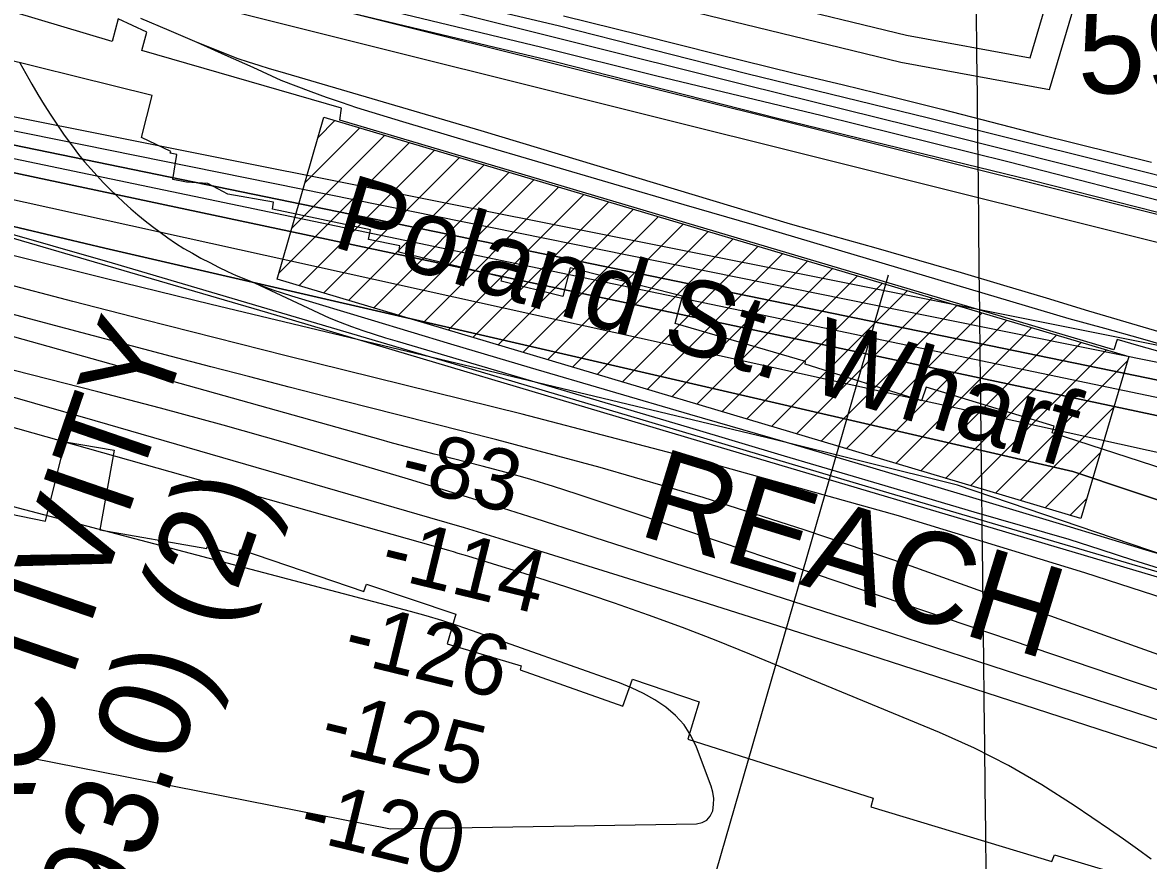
# Model space of a CAD drawing. Extents: x 3677843 to 3715951, y 511991 to 537744.
# Drawn here: x 3691437 to 3692670, y 532312 to 533229 of the extents above; entities that cross this region are included whole.
import ezdxf

# ---------------------------------------------------------------- set-up
doc = ezdxf.new("R2010")
doc.units = 0
for name, color, linetype in [('V-BLDG-IDEN', 7, 'Continuous'), ('V-BLDG-OTLN', 7, 'Continuous'), ('V-CHAN-DOCK', 7, 'Continuous'), ('V-CHAN-NAID', 7, 'Continuous'), ('V-GRID-MAJR', 7, 'Continuous'), ('V-RAIL-TRAK', 7, 'Continuous'), ('V-RIVR-EDGE', 7, 'Continuous'), ('V-RIVR-RANG', 7, 'Continuous'), ('V-ROAD-CNTR', 7, 'Continuous'), ('V-RRAP-RVMT', 7, 'Continuous'), ('V-RRAP-RVMT-IDEN', 7, 'Continuous'), ('V-SURV-IDEN', 7, 'Continuous'), ('V-SURV-LINE', 7, 'Continuous'), ('V-TOPO-DPTH', 7, 'Continuous'), ('V-TOPO-MAJR', 7, 'Continuous'), ('V-TOPO-MINR', 7, 'Continuous'), ('V-TOPO-WATR', 7, 'Continuous')]:
    doc.layers.add(name, color=color, linetype=linetype)

msp = doc.modelspace()

# ---------------------------------------------------------------- linework, layer by layer
at = {"layer": 'V-BLDG-OTLN'}
for p, q in [((3691760.41219034, 533103.512718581), (3691778.927769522, 533122.0282977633)), ((3691731.6817935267, 533004.0716436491), (3691833.4486689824, 533105.838519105)), ((3691746.0469919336, 533053.7921811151), (3691806.1882192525, 533113.9334084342)), ((3691717.31659512, 532954.351106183), (3691860.709118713, 533097.743629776)), ((3691739.3426388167, 532941.0218108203), (3691887.9695684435, 533089.6487404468)), ((3691766.5904246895, 532932.9142576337), (3691915.2300181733, 533081.5538511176)), ((3691793.8382105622, 532924.8067044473), (3691942.490467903, 533073.4589617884)), ((3691821.085996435, 532916.6991512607), (3691969.7509176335, 533065.3640724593)), ((3691848.333782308, 532908.5915980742), (3691997.011367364, 533057.26918313)), ((3691875.5815681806, 532900.4840448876), (3692024.2718170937, 533049.1742938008)), ((3691902.8293540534, 532892.3764917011), (3692051.532266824, 533041.0794044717)), ((3691930.077139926, 532884.2689385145), (3692078.7927165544, 533032.9845151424)), ((3691957.3249257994, 532876.161385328), (3692106.0531662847, 533024.8896258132)), ((3691984.5727116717, 532868.0538321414), (3692133.3136160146, 533016.7947364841)), ((3692011.820497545, 532859.946278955), (3692160.5740657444, 533008.6998471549)), ((3692039.0682834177, 532851.8387257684), (3692187.8345154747, 533000.6049578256)), ((3692066.31606929, 532843.7311725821), (3692215.0949652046, 532992.5100684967)), ((3692093.563855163, 532835.6236193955), (3692242.3554149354, 532984.4151791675)), ((3692120.811641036, 532827.5160662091), (3692269.6158646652, 532976.3202898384)), ((3692148.0594269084, 532819.4085130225), (3692296.876314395, 532968.2254005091)), ((3692175.3072127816, 532811.300959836), (3692324.1367641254, 532960.1305111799)), ((3692202.5549986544, 532803.1934066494), (3692351.3972138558, 532952.0356218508)), ((3692229.8027845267, 532795.0858534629), (3692378.6576635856, 532943.9407325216)), ((3692257.0505704, 532786.9783002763), (3692405.9181133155, 532935.8458431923)), ((3692284.2983562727, 532778.8707470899), (3692433.1785630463, 532927.7509538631)), ((3692311.546142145, 532770.7631939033), (3692460.4390127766, 532919.656064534)), ((3692338.7939280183, 532762.6556407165), (3692487.6994625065, 532911.5611752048)), ((3692366.041713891, 532754.5480875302), (3692514.9599122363, 532903.4662858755)), ((3692393.2894997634, 532746.4405343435), (3692542.2203619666, 532895.3713965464)), ((3692420.537285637, 532738.3329811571), (3692569.480811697, 532887.2765072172)), ((3692447.7850715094, 532730.2254279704), (3692596.741261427, 532879.181617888)), ((3692475.032857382, 532722.117874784), (3692624.001711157, 532871.0867285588)), ((3692502.2806432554, 532714.0103215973), (3692647.118981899, 532858.8486602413)), ((3692529.5284291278, 532705.902768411), (3692632.254051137, 532808.6283904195)), ((3692556.7762150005, 532697.7952152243), (3692617.389120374, 532758.4081205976)), ((3692584.024000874, 532689.6876620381), (3692602.5241896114, 532708.1878507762))]:
    msp.add_line(p, q, dxfattribs=at)
msp.add_lwpolyline([(3691766.802, 533125.629), (3692648.5810000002, 532863.7880000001), (3692595.994, 532686.126), (3691715.514, 532948.112)], close=True, dxfattribs=at)
at = {"layer": 'V-CHAN-DOCK'}
for points in [[(3693458.247, 532608.964), (3693255.503, 532686.351), (3693242.109, 532647.04), (3693182.683, 532664.616), (3693198.466, 532710.985), (3693118.363, 532737.158), (3693111.3710000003, 532713.184), (3693068.058, 532722.136), (3693073.8310000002, 532751.132), (3693048.823, 532759.1680000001), (3692818.11, 532830.588), (3692659.505, 532875.115), (3692635.832, 532882.2490000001), (3692631.881, 532870.827), (3691784.384, 533122.481), (3691786.176, 533135.541), (3691567.6240000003, 533198.64), (3691572.809, 533218.774), (3691541.497, 533233.2980000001), (3691534.882, 533208.632), (3691426.097, 533240.942), (3691340.498, 533265.108), (3691347.0810000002, 533291.777), (3691224.305, 533321.352)], [(3691212.091, 533058.567), (3691534.958, 532966.231), (3691905.716, 532856.821), (3692379.336, 532716.355), (3693079.572, 532510.549), (3693394.13, 532416.886), (3693402.0130000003, 532444.39), (3693388.8570000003, 532448.341), (3693389.969, 532453.121), (3693409.103, 532447.481)]]:
    msp.add_lwpolyline(points, dxfattribs=at)
at = {"layer": 'V-GRID-MAJR'}
msp.add_spline([(3692591.0047914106, 523584.97265147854), (3692522.254, 529644.703), (3692453.494, 535705.299), (3692453.4590000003, 535708.368)], degree=3, dxfattribs=at)
at = {"layer": 'V-RAIL-TRAK'}
for points in [[(3691460.036, 533325.274), (3691572.909, 533295.539), (3691772.188, 533245.787), (3692019.7320000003, 533186.674), (3692265.074, 533124.14), (3692542.076, 533056.484), (3692864.411, 532974.908), (3693027.352, 532940.727)], [(3693030.199, 532950.547), (3692882.309, 532983.846), (3692707.561, 533027.608), (3692517.3200000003, 533076.381), (3692311.254, 533127.525), (3692131.633, 533170.456), (3692005.576, 533201.853), (3691827.84, 533244.4400000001), (3691704.42, 533275.506), (3691647.7600000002, 533292.625), (3691611.5, 533305.001)], [(3691701.594, 533292.645), (3691783.4930000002, 533272.178), (3692031.08, 533210.435), (3692228.472, 533161.027), (3692445.48, 533107.428), (3692647.407, 533056.593), (3692891.223, 532995.5380000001), (3693005.582, 532966.956), (3693033.506, 532960.267)], [(3693037.424, 532973.487), (3692851.005, 533018.564), (3692619.63, 533077.1900000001), (3692429.039, 533124.451), (3692230.156, 533173.081), (3692023.3140000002, 533225.719), (3691944.075, 533244.349), (3691886.686, 533259.951), (3691845.046, 533272.645)], [(3691566.1410000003, 533234.154), (3691597.025, 533220.955), (3691627.827, 533207.5650000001), (3691658.545, 533193.985), (3691689.179, 533180.214), (3691719.7290000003, 533166.255), (3691736.133, 533159.845), (3691752.6210000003, 533153.648), (3691769.188, 533147.661), (3691785.828, 533141.892), (3691802.544, 533136.338), (3691819.329, 533130.9990000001), (3691836.18, 533125.875), (3691853.096, 533120.9720000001), (3691929.97, 533097.938), (3692006.9050000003, 533075.105), (3692083.9, 533052.4720000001), (3692160.952, 533030.0430000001), (3692238.063, 533007.814), (3692582.627, 532905.311), (3692621.832, 532894.6), (3692660.977, 532883.674), (3692700.065, 532872.535)], [(3692029.3680000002, 533236.7), (3692113.504, 533215.6900000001), (3692197.6580000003, 533194.747), (3692281.827, 533173.87), (3692335.794, 533160.943), (3692389.699, 533147.751), (3692443.537, 533134.296), (3692497.309, 533120.579), (3692551.014, 533106.599), (3692673.222, 533076.471)], [(3691627.827, 533207.5650000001), (3691672.594, 533189.955), (3691683.981, 533186.078), (3691695.437, 533182.414), (3691706.961, 533178.963), (3691718.5470000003, 533175.729), (3691791.863, 533154.006), (3691865.237, 533132.4670000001), (3691938.662, 533111.115), (3692277.563, 533008.836), (3692324.433, 532995.845), (3692371.244, 532982.652), (3692417.998, 532969.25), (3692464.693, 532955.643), (3692511.326, 532941.829), (3692557.897, 532927.813), (3692604.407, 532913.589), (3692860.845, 532837.938)], [(3691433.826, 533185.064), (3691440.49, 533173.446), (3691446.9760000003, 533161.729), (3691453.656, 533150.33), (3691460.554, 533139.058), (3691467.669, 533127.917), (3691474.997, 533116.9130000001), (3691482.531, 533106.0480000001), (3691490.275, 533095.329), (3691498.223, 533084.759), (3691504.8200000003, 533076.835), (3691511.578, 533069.051), (3691518.498, 533061.41), (3691525.576, 533053.912), (3691532.81, 533046.566), (3691540.193, 533039.3690000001), (3691547.723, 533032.328), (3691555.399, 533025.447), (3691563.216, 533018.723), (3691571.171, 533012.1680000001), (3691579.2600000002, 533005.776), (3691587.481, 532999.552), (3691595.829, 532993.504), (3691604.301, 532987.629), (3691613.505, 532982.023), (3691622.821, 532976.604), (3691632.244, 532971.376), (3691641.773, 532966.338), (3691651.399, 532961.4940000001), (3691661.123, 532956.845), (3691670.9390000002, 532952.395), (3691680.843, 532948.143), (3691690.829, 532944.0920000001), (3691700.897, 532940.246), (3691711.041, 532936.603), (3691721.256, 532933.166), (3691731.537, 532929.936), (3691818.59, 532903.652), (3691905.703, 532877.577), (3691992.881, 532851.709), (3692080.117, 532826.047), (3692167.417, 532800.595), (3692269.594, 532770.754), (3692371.705, 532740.679), (3692473.745, 532710.368), (3692575.717, 532679.824), (3692621.397, 532665.777), (3692667.139, 532651.931), (3692712.941, 532638.283)], [(3691690.829, 532944.0920000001), (3691772.643, 532905.958), (3691784.841, 532901.117), (3691797.131, 532896.513), (3691809.507, 532892.145), (3691821.965, 532888.018), (3691834.501, 532884.131), (3691847.108, 532880.483), (3692167.401, 532785.718), (3692271.14, 532754.75), (3692374.964, 532724.067), (3692478.873, 532693.671), (3692582.864, 532663.561), (3692617.688, 532652.183), (3692652.58, 532641.0210000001), (3692687.544, 532630.078)]]:
    msp.add_lwpolyline(points, dxfattribs=at)
at = {"layer": 'V-RIVR-EDGE'}
msp.add_lwpolyline([(3693020.7536046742, 532520.7596948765), (3692178.871142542, 532770.3831610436), (3691705.5814603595, 532911.2552403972), (3691420.8696559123, 532994.6774041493)], dxfattribs=at)
at = {"layer": 'V-RIVR-RANG'}
msp.add_line((3692384.7692, 532952.6468), (3692090.8325, 531934.216), dxfattribs=at)
at = {"layer": 'V-ROAD-CNTR'}
for points in [[(3691651.030659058, 533369.9012339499), (3691805.8983493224, 533332.6313084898), (3692057.7078457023, 533268.903435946), (3692398.8551634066, 533186.007601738), (3692561.66783778, 533156.012661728), (3692646.505668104, 533443.2030873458), (3692712.1775367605, 533699.096575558)], [(3692251.369458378, 533252.7184683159), (3692405.119150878, 533215.3575430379), (3692540.54788002, 533190.4085929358), (3692617.581725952, 533451.1830713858), (3692630.0777009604, 533499.8739740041)]]:
    msp.add_lwpolyline(points, dxfattribs=at)
at = {"layer": 'V-RRAP-RVMT'}
for points in [[(3692151.518038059, 532899.7366040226), (3692159.7370000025, 532929.6880000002), (3692036.6950000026, 532960.6270000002), (3692028.6111542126, 532929.3009407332), (3691961.1150000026, 532946.0530000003), (3691962.2280000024, 532950.3260000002), (3691848.9039282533, 532977.7826546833), (3691850.1650000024, 532984.7350000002), (3691815.5871501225, 532991.6354507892), (3691817.7970000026, 533002.2650000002), (3691710.4270606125, 533024.7787888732), (3691711.8170000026, 533032.7160000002), (3691661.4820000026, 533041.4450000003), (3691639.8630000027, 533052.9680000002), (3691616.3760000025, 533054.5520000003), (3691601.305623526, 533057.4990942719), (3691605.9660000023, 533084.7890000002), (3691598.4301892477, 533086.1809432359), (3691599.3360000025, 533088.1350000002), (3691567.123044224, 533103.3410586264), (3691578.6160000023, 533149.1880000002), (3691369.1270000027, 533201.0800000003)], [(3692810.5650000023, 532690.0860000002), (3692698.4190000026, 532720.1750000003), (3692702.7390000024, 532735.1500000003), (3692564.5570000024, 532780.1090000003), (3692566.6930000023, 532787.2860000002), (3692426.4530000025, 532829.9340000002), (3692421.4480000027, 532815.2030000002), (3692293.8150000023, 532855.3850000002), (3692294.2310000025, 532858.3090000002), (3692151.5180000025, 532899.7370000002)], [(3691256.1400000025, 532707.5280000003), (3691260.6450000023, 532724.4490000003), (3691461.8290000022, 532683.3090000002), (3691483.6193580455, 532770.2336594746), (3691536.9974484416, 532760.897382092), (3691521.5340000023, 532673.7070000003), (3691638.6100000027, 532653.2390000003), (3691639.0050000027, 532655.3540000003), (3691673.2940000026, 532645.6240000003), (3691675.4060000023, 532652.4590000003), (3691810.7790000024, 532606.3910000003), (3691813.4870000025, 532614.2580000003), (3691911.4210000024, 532581.6670000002), (3691902.0530000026, 532549.0310000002), (3691983.0160000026, 532524.9320000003), (3691981.9570000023, 532520.5550000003), (3692094.2630000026, 532480.9150000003), (3692104.8790000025, 532510.3560000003), (3692178.0349404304, 532485.5090180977)], [(3692178.0349404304, 532485.5090180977), (3692165.6040000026, 532444.6130000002), (3692368.4810000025, 532379.9800000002), (3692365.7370000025, 532370.6400000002), (3692564.1840000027, 532310.7450000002), (3692566.9770000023, 532318.0610000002), (3692957.0850000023, 532201.4070000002), (3692959.9180000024, 532207.4870000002), (3693152.3370000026, 532141.9240000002), (3693155.3060000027, 532147.6110000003), (3693736.8080000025, 531960.3070000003), (3693746.8570000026, 531983.9040000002), (3693938.8830000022, 531922.8330000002)]]:
    msp.add_lwpolyline(points, dxfattribs=at)
at = {"layer": 'V-SURV-LINE'}
for points in [[(3691484.850552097, 533317.9237611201), (3692957.3113069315, 532950.0938134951)], [(3692950.051786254, 532920.9854041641), (3691477.590442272, 533288.815498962)]]:
    msp.add_lwpolyline(points, dxfattribs=at)
at = {"layer": 'V-TOPO-DPTH'}
for points in [[(3694353.571594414, 532541.8216082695), (3690852.210928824, 533240.6694326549), (3690838.2700330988, 533243.4303866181), (3690824.323758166, 533246.163675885), (3690810.369414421, 533248.8554681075), (3690796.409691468, 533251.5195956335), (3690782.4402488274, 533254.1316650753), (3690768.4632262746, 533256.7019909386), (3690754.474833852, 533259.2097014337), (3690740.478861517, 533261.6756683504), (3689913.495230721, 533405.4745096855), (3689865.1887665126, 533413.8197907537), (3689816.8703129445, 533422.0946001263), (3689768.5338753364, 533430.2637019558), (3689720.185448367, 533438.3623320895), (3689642.0940973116, 533451.3552815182), (3689632.795570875, 533452.9734463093), (3689623.514658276, 533454.68338253), (3689614.26016643, 533456.5309758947), (3689605.02328842, 533458.4703406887), (3689489.88, 533483.54), (3689261.44, 533501.09)], [(3694125.810960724, 532541.1619408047), (3694058.8789745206, 532554.7811928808), (3693991.9528539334, 532568.4291612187), (3693925.0355317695, 532582.1202039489), (3693858.1240752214, 532595.8399629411), (3691015.62664943, 533179.6288883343)], [(3691015.62664943, 533179.6288883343), (3693858.1240752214, 532595.8399629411), (3693925.0355317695, 532582.1202039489), (3693991.9528539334, 532568.4291612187), (3694058.8789745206, 532554.7811928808), (3694125.810960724, 532541.1619408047)], [(3691181.684954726, 533116.7692613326), (3693390.3460994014, 532647.949702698), (3693507.956312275, 532623.054129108), (3693625.5850086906, 532598.2464413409), (3693743.241430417, 532573.5705823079), (3693860.9163356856, 532548.9826090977), (3693934.116685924, 532533.7303185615), (3694015.318411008, 532517.4561111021), (3694411.7383111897, 532450.7856790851)], [(3691181.684954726, 533116.7692613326), (3693390.3460994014, 532647.949702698), (3693507.956312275, 532623.054129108), (3693625.5850086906, 532598.2464413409), (3693743.241430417, 532573.5705823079), (3693860.9163356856, 532548.9826090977), (3693934.116685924, 532533.7303185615), (3694015.318411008, 532517.4561111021), (3694411.7383111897, 532450.7856790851)], [(3694115.2039330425, 532450.443799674), (3694064.5796648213, 532459.2566629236), (3693991.662726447, 532472.4631512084), (3693918.8763492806, 532486.330394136), (3693846.2858139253, 532501.1887690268), (3693773.8258397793, 532516.7078985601), (3693599.249388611, 532555.3445520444), (3693439.5954468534, 532590.6610186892), (3693279.936564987, 532625.955126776), (3693120.27027296, 532661.2156970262), (3692960.5990408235, 532696.4539087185), (3691351.529502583, 533051.3859453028)], [(3694115.2039330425, 532450.443799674), (3694064.5796648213, 532459.2566629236), (3693991.662726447, 532472.4631512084), (3693918.8763492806, 532486.330394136), (3693846.2858139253, 532501.1887690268), (3693773.8258397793, 532516.7078985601), (3693599.249388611, 532555.3445520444), (3693439.5954468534, 532590.6610186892), (3693279.936564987, 532625.955126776), (3693120.27027296, 532661.2156970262), (3692960.5990408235, 532696.4539087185), (3691351.529502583, 533051.3859453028)], [(3691397.4679736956, 533012.8445306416), (3691527.0626553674, 532982.3530028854), (3692587.195754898, 532737.6600911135), (3694270.809314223, 532173.6515673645)], [(3691397.4679736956, 533012.8445306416), (3691527.0626553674, 532982.3530028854), (3692587.195754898, 532737.6600911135), (3694270.809314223, 532173.6515673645)]]:
    msp.add_lwpolyline(points, dxfattribs=at)
at = {"layer": 'V-TOPO-MAJR'}
for points in [[(3694251.179468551, 532114.6162617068), (3692460.995579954, 532722.9119143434), (3692259.9076250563, 532772.6504315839), (3691643.391062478, 532920.5638683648), (3691527.1474849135, 532948.9229442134), (3691411.053646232, 532977.8728718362)], [(3692927.765333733, 532354.084612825), (3692424.7667758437, 532517.1888169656), (3692340.9709186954, 532544.1954464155), (3692257.111571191, 532571.0022295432), (3692173.1569881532, 532597.5092431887), (3692089.1389147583, 532623.816410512), (3691958.721538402, 532664.3961462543), (3691939.8476892, 532670.2074716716), (3691920.9513820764, 532675.9440233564), (3691902.021388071, 532681.5684144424), (3691883.068936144, 532687.1180317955), (3691516.4376330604, 532793.2949239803), (3691383.93331852, 532830.9541160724)]]:
    msp.add_lwpolyline(points, dxfattribs=at)
at = {"layer": 'V-TOPO-MINR'}
for points in [[(3694102.545468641, 532569.0633943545), (3690933.6232050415, 533210.3498486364), (3690905.6719146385, 533215.9774145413), (3690877.7132650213, 533221.567985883), (3690849.7435765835, 533227.1030653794), (3690821.7665289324, 533232.6011503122), (3690793.768389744, 533237.9873739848), (3690765.74948952, 533243.2614535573), (3690737.6994477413, 533248.3673169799), (3690709.628644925, 533253.3610363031), (3690123.5964637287, 533355.801671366), (3690039.85875843, 533370.2616740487), (3689956.0824519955, 533384.4915483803), (3689872.248243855, 533398.376230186), (3689788.3754345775, 533412.0307836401), (3689654.7417003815, 533433.5040322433), (3689637.683364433, 533436.3898323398), (3689620.660417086, 533439.4628128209), (3689603.6905526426, 533442.8165638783), (3689586.7560768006, 533446.3574953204), (3689375.66, 533492.3200000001)], [(3694125.810960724, 532541.1619408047), (3694058.8789745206, 532554.7811928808), (3693991.9528539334, 532568.4291612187), (3693925.0355317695, 532582.1202039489), (3693858.1240752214, 532595.8399629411), (3691015.62664943, 533179.6288883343)], [(3694406.5244954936, 532461.0304843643), (3694053.706328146, 532532.5122871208), (3693992.143390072, 532545.1718775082), (3693899.2243252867, 532564.3216402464), (3693806.316441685, 532583.5253790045), (3693713.4253298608, 532602.8100817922), (3693620.5453992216, 532622.1487605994), (3691098.2662306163, 533148.4634026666)], [(3694411.7383111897, 532450.7856790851), (3694015.318411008, 532517.4561111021), (3693934.116685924, 532533.7303185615), (3693860.9163356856, 532548.9826090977), (3693743.241430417, 532573.5705823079), (3693625.5850086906, 532598.2464413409), (3693507.956312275, 532623.054129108), (3693390.3460994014, 532647.949702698), (3691181.684954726, 533116.7692613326)], [(3692735.3262854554, 532480.144656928), (3692651.281589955, 532508.3416671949), (3692567.2738150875, 532536.6490844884), (3692305.1492953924, 532625.2626376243), (3692253.114927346, 532642.8301863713), (3692201.071236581, 532660.3700365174), (3692149.0135617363, 532677.8683387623), (3692096.946564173, 532695.338942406), (3692044.160617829, 532713.027346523), (3692018.393318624, 532721.3392070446), (3691992.5111116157, 532729.2598407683), (3691966.456542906, 532736.5936342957), (3691940.2870663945, 532743.5362010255), (3691907.2291809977, 532751.9075169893), (3691897.504254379, 532754.3780433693), (3691887.7818476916, 532756.8584159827), (3691878.0632209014, 532759.3535579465), (3691868.3471140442, 532761.8585461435), (3691858.6407222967, 532764.39997417), (3691848.9447632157, 532766.980139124), (3691839.264453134, 532769.6184094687), (3691829.594575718, 532772.2954167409), (3690737.455440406, 533078.1721139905)], [(3692754.6648550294, 532510.7689120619), (3692404.961886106, 532635.7539058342), (3692293.938449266, 532673.6536561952), (3692182.2642295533, 532709.4166239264), (3692069.613835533, 532741.9744177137), (3691956.31265864, 532772.3954288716), (3691814.633614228, 532808.2731918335), (3691771.6944292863, 532819.1943852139), (3691728.7705509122, 532830.175153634), (3691685.8696323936, 532841.2452846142), (3691642.9840204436, 532852.3749906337), (3691600.120176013, 532863.5883646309), (3691557.2700481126, 532874.8537198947), (3691514.4404950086, 532886.1970470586), (3691471.6246584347, 532897.5923554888), (3690754.906980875, 533089.0432608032)], [(3694115.2039330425, 532450.443799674), (3694064.5796648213, 532459.2566629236), (3693991.662726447, 532472.4631512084), (3693918.8763492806, 532486.330394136), (3693846.2858139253, 532501.1887690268), (3693773.8258397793, 532516.7078985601), (3693599.249388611, 532555.3445520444), (3693439.5954468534, 532590.6610186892), (3693279.936564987, 532625.955126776), (3693120.27027296, 532661.2156970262), (3692960.5990408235, 532696.4539087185), (3691351.529502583, 533051.3859453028)], [(3692781.6157297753, 532432.4880570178), (3692640.311099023, 532478.6863026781), (3692498.950924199, 532524.713431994), (3692357.5074332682, 532570.4838867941), (3692216.008398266, 532616.08322525), (3691998.0895665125, 532686.0912703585), (3691963.4804688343, 532697.0985669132), (3691928.8295289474, 532707.971139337), (3691894.115825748, 532718.6416255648), (3691859.3602803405, 532729.177387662), (3691792.8991407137, 532749.1131163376), (3691724.7617207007, 532769.0829706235), (3691656.464465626, 532788.4760769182), (3691587.9274579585, 532807.0040612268), (3691519.2306152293, 532824.955297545), (3690772.8723774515, 533014.9538893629)], [(3694270.809314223, 532173.6515673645), (3692587.195754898, 532737.6600911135), (3691527.0626553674, 532982.3530028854), (3691397.4679736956, 533012.8445306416)], [(3694268.572755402, 532075.1110959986), (3693435.034128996, 532335.2324835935), (3693411.871400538, 532342.7467664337), (3693388.82992347, 532350.6039918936), (3693365.9703234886, 532358.9756312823), (3692803.253691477, 532561.1745174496), (3692600.172406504, 532626.7791431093), (3692396.1195939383, 532689.0557518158), (3692190.6094899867, 532746.3403350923), (3691984.1278584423, 532800.2969014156), (3691725.715526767, 532864.468861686), (3691647.752279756, 532884.0036820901), (3691569.844853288, 532903.7567360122), (3691492.021157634, 532923.8371402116), (3691414.253282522, 532944.1357779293)], [(3692672.9431331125, 532313.4516460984), (3692657.79569211, 532324.4051755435), (3692642.513625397, 532335.1700821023), (3692627.141808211, 532345.8092400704), (3692588.457785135, 532372.2301040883), (3692553.0515475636, 532394.8293078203), (3692516.8192937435, 532415.9008334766), (3692479.348015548, 532434.6808420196), (3692441.0507211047, 532451.9331724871), (3692233.222446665, 532537.8802593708), (3692196.54627492, 532552.6269822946), (3692159.687895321, 532566.8886845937), (3692122.5562039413, 532580.4228559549), (3692085.2423047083, 532593.4720066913), (3692057.978189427, 532602.7067375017), (3692034.1240049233, 532610.663859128), (3692010.2224102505, 532618.4735798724), (3691986.249700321, 532626.0621992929), (3691962.2295802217, 532633.5034178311), (3691924.348891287, 532645.047047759), (3691919.22883086, 532646.5897883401), (3691914.1024774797, 532648.1110768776), (3691908.9666846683, 532649.6001873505), (3691903.824598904, 532651.0678457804), (3690899.731418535, 532934.2550278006)], [(3692193.920140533, 532379.826980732), (3692192.9023271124, 532386.5756841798), (3692191.0611920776, 532393.2758117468), (3692174.999465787, 532435.9485207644), (3692168.8608883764, 532448.6589688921), (3692161.4194904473, 532460.3686173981), (3692152.023861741, 532470.5770664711), (3692141.3254125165, 532479.7847159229), (3692129.2935649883, 532487.6431946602), (3692116.890840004, 532494.7906106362), (3692103.9317988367, 532500.8714324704), (3692090.6018802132, 532506.241191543), (3691929.646305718, 532563.3235843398), (3691912.8294273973, 532569.0521336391), (3691895.925374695, 532574.4980467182), (3691878.890560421, 532579.5200054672), (3691861.768571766, 532584.2593279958), (3691004.036195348, 532810.1790969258)], [(3690632.58, 532584.53), (3691839.8000000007, 532346.49), (3692175.017477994, 532352.079107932), (3692181.102842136, 532353.4915979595), (3692186.2315700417, 532356.1049740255), (3692189.925343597, 532360.5196791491), (3692192.6624809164, 532366.1352703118), (3692193.7029715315, 532373.0054134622), (3692193.920140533, 532379.826980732)]]:
    msp.add_lwpolyline(points, dxfattribs=at)
at = {"layer": 'V-TOPO-WATR'}
msp.add_lwpolyline([(3694353.571594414, 532541.8216082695), (3690852.210928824, 533240.6694326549), (3690838.2700330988, 533243.4303866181), (3690824.323758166, 533246.163675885), (3690810.369414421, 533248.8554681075), (3690796.409691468, 533251.5195956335), (3690782.4402488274, 533254.1316650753), (3690768.4632262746, 533256.7019909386), (3690754.474833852, 533259.2097014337), (3690740.478861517, 533261.6756683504), (3689913.495230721, 533405.4745096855), (3689865.1887665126, 533413.8197907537), (3689816.8703129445, 533422.0946001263), (3689768.5338753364, 533430.2637019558), (3689720.185448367, 533438.3623320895), (3689642.0940973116, 533451.3552815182), (3689632.795570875, 533452.9734463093), (3689623.514658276, 533454.68338253), (3689614.26016643, 533456.5309758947), (3689605.02328842, 533458.4703406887), (3689489.88, 533483.54)], dxfattribs=at)

# ---------------------------------------------------------------- texts
at = {"layer": 'V-BLDG-IDEN'}
msp.add_text('Poland St. Wharf', height=82.99983200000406, rotation=343.21020470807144, dxfattribs=at).set_placement((3691773.756236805, 532984.5890342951))
at = {"layer": 'V-CHAN-NAID'}
for s, p in [('NAVY SUPPORT ACTIVITY', (3691070.50492606, 531286.7035600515)), ('LAUNCH DOCK (93.0) (2)', (3691202.9110403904, 531241.2214597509))]:
    msp.add_text(s, height=100.00000199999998, rotation=71.04217116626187, dxfattribs=at).set_placement(p)
at = {"layer": 'V-RIVR-RANG'}
for s, p in [('-83', (3691847.3324300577, 532721.883708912)), ('-114', (3691826.2314794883, 532624.0996160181)), ('-126', (3691785.653460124, 532531.0627103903)), ('-125', (3691760.1947967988, 532434.3404883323)), ('-120', (3691737.0436284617, 532337.0560993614))]:
    msp.add_text(s, height=66.99999999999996, rotation=346.30225, dxfattribs=at).set_placement(p)
at = {"layer": 'V-RRAP-RVMT-IDEN'}
msp.add_text('REACH', height=99.99980199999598, rotation=342.9836107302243, dxfattribs=at).set_placement((3692109.0234955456, 532668.9004758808))
at = {"layer": 'V-SURV-IDEN'}
msp.add_text('   593+75.7  ', height=100, rotation=0.5633185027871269, dxfattribs=at).set_placement((3692481.171493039, 533150.1847603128))

doc.saveas('drawing.dxf')
